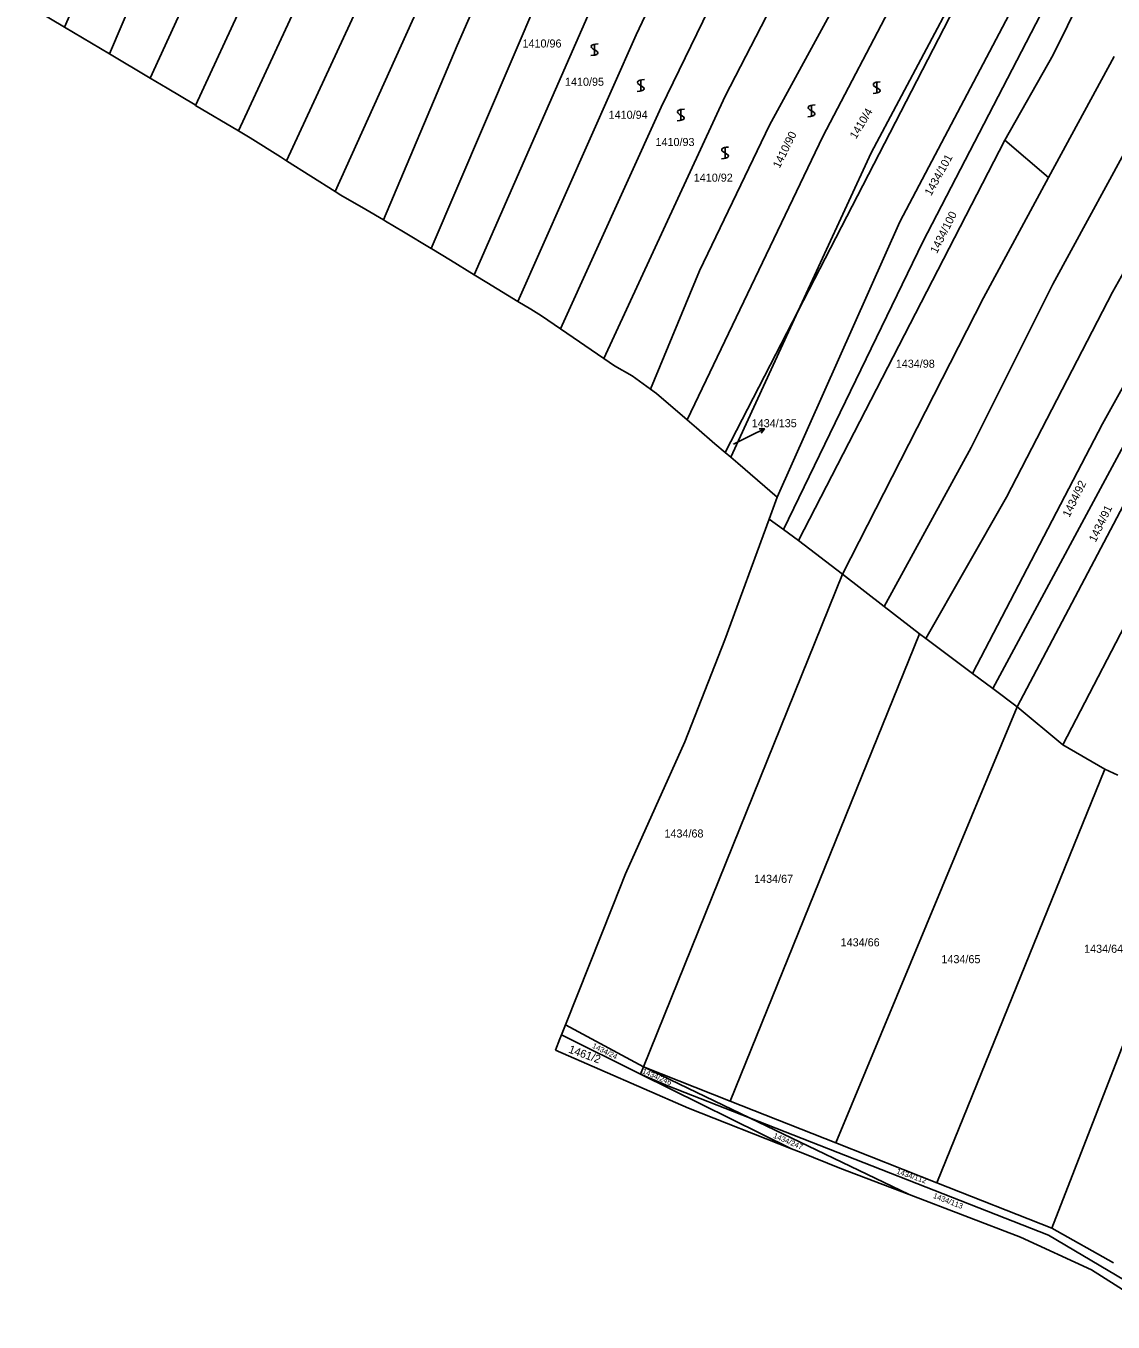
# Model space of a CAD drawing. Extents: x -580630 to -576196, y -1189024 to -1183567.
# Drawn here: x -578854.2 to -578625.1, y -1187468.2 to -1187195.1 of the extents above; entities that cross this region are included whole.
import ezdxf

# ---------------------------------------------------------------- set-up
doc = ezdxf.new("R2010")
doc.units = 0
for name, color, linetype in [('Vrstva 1', 7, 'Continuous'), ('Vrstva 13', 7, 'Continuous'), ('Vrstva 16', 7, 'Continuous'), ('Vrstva 18', 7, 'Continuous'), ('Vrstva 25', 7, 'Continuous'), ('Vrstva 6', 7, 'Continuous')]:
    doc.layers.add(name, color=color, linetype=linetype)

msp = doc.modelspace()

# ---------------------------------------------------------------- linework, layer by layer
at = {"layer": 'Vrstva 1'}
for p, q in [((-578587.46, -1187053.29), (-578691.45, -1187255.14)), ((-578691.45, -1187255.14), (-578706.87, -1187284.95)), ((-578724.08, -1187414.43), (-578740.5, -1187405.61)), ((-578741.33, -1187407.69), (-578724.66, -1187415.94)), ((-578724.66, -1187415.94), (-578692.87, -1187431.7)), ((-578724.08, -1187414.43), (-578701.73, -1187425.17)), ((-578701.73, -1187425.17), (-578668.06, -1187441.34))]:
    msp.add_line(p, q, dxfattribs=at)
at = {"layer": 'Vrstva 13'}
for p, q in [((-578846.05, -1187195.37), (-578854.16, -1187190.54)), ((-578836.57, -1187201.01), (-578846.05, -1187195.37)), ((-578827.98, -1187206.13), (-578836.57, -1187201.01)), ((-578824.43, -1187208.24), (-578827.98, -1187206.13)), ((-578818.53, -1187211.76), (-578824.43, -1187208.24)), ((-578818.4, -1187211.84), (-578818.53, -1187211.76)), ((-578809.38, -1187217.21), (-578818.4, -1187211.84)), ((-578806.89, -1187218.7), (-578809.38, -1187217.21)), ((-578800.53, -1187222.71), (-578806.89, -1187218.7)), ((-578799.27, -1187223.5), (-578800.53, -1187222.71)), ((-578788.98, -1187229.99), (-578799.27, -1187223.5)), ((-578787.79, -1187230.74), (-578788.98, -1187229.99)), ((-578782.55, -1187233.8), (-578787.79, -1187230.74)), ((-578778.84, -1187235.97), (-578782.55, -1187233.8)), ((-578778.38, -1187236.24), (-578778.84, -1187235.97)), ((-578774.58, -1187238.51), (-578778.38, -1187236.24)), ((-578768.76, -1187241.99), (-578774.58, -1187238.51)), ((-578768.67, -1187242.04), (-578768.76, -1187241.99)), ((-578764.71, -1187244.47), (-578768.67, -1187242.04)), ((-578759.69, -1187247.55), (-578764.71, -1187244.47)), ((-578757.03, -1187249.18), (-578759.69, -1187247.55)), ((-578750.52, -1187253.14), (-578757.03, -1187249.18)), ((-578747.78, -1187254.8), (-578750.52, -1187253.14)), ((-578745.53, -1187256.17), (-578747.78, -1187254.8)), ((-578741.55, -1187258.9), (-578745.53, -1187256.17)), ((-578732.37, -1187265.21), (-578741.55, -1187258.9)), ((-578730.15, -1187266.73), (-578732.37, -1187265.21)), ((-578726.42, -1187268.81), (-578730.15, -1187266.73)), ((-578722.59, -1187271.62), (-578726.42, -1187268.81)), ((-578721.34, -1187272.54), (-578722.59, -1187271.62)), ((-578714.88, -1187278.08), (-578721.34, -1187272.54)), ((-578712.85, -1187279.82), (-578714.88, -1187278.08)), ((-578708.99, -1187283.13), (-578712.85, -1187279.82)), ((-578706.87, -1187284.95), (-578708.99, -1187283.13)), ((-578705.68, -1187285.97), (-578706.87, -1187284.95)), ((-578704.19, -1187287.24), (-578705.68, -1187285.97)), ((-578695.88, -1187294.36), (-578704.19, -1187287.24)), ((-578697.6, -1187299.05), (-578695.88, -1187294.36)), ((-578706.89, -1187324.46), (-578697.6, -1187299.05)), ((-578715.36, -1187345.93), (-578706.89, -1187324.46)), ((-578727.84, -1187373.73), (-578715.36, -1187345.93)), ((-578730.52, -1187380.47), (-578727.84, -1187373.73)), ((-578740.5, -1187405.61), (-578730.52, -1187380.47)), ((-578741.33, -1187407.69), (-578740.5, -1187405.61)), ((-578742.6, -1187410.9), (-578741.66, -1187408.53)), ((-578741.66, -1187408.53), (-578741.33, -1187407.69)), ((-578714.55, -1187423.11), (-578742.6, -1187410.9)), ((-578692.87, -1187431.7), (-578714.55, -1187423.11)), ((-578690.85, -1187432.5), (-578692.87, -1187431.7)), ((-578682.65, -1187435.75), (-578690.85, -1187432.5)), ((-578668.06, -1187441.34), (-578682.65, -1187435.75)), ((-578644.59, -1187450.34), (-578668.06, -1187441.34)), ((-578629.68, -1187457.19), (-578644.59, -1187450.34)), ((-578612.37, -1187468.21), (-578629.68, -1187457.19))]:
    msp.add_line(p, q, dxfattribs=at)
at = {"layer": 'Vrstva 16'}
for p in [(-578698.587, -1187279.988), (-578705.09, -1187283.24)]:
    msp.add_line(p, (-578701.27, -1187281.33), dxfattribs=at)
msp.add_lwpolyline([(-578699.705, -1187279.988), (-578698.587, -1187279.988), (-578699.258, -1187280.883)], dxfattribs=at)
at = {"layer": 'Vrstva 25'}
for points in [[(-578733.62, -1187198.87), (-578734.13, -1187198.93), (-578734.48, -1187198.98), (-578734.72, -1187199.06), (-578734.9, -1187199.17), (-578735.02, -1187199.26), (-578735.07, -1187199.43), (-578735.02, -1187199.66), (-578734.63, -1187199.98), (-578734.07, -1187200.29), (-578733.72, -1187200.56), (-578733.65, -1187200.76), (-578733.72, -1187200.96), (-578733.88, -1187201.09), (-578734.07, -1187201.16), (-578734.6, -1187201.29), (-578735.12, -1187201.36)], [(-578734.37, -1187201.37), (-578734.37, -1187200.1), (-578734.37, -1187198.87)], [(-578723.86, -1187206.42), (-578724.37, -1187206.48), (-578724.72, -1187206.53), (-578724.96, -1187206.61), (-578725.14, -1187206.72), (-578725.26, -1187206.81), (-578725.31, -1187206.98), (-578725.26, -1187207.21), (-578724.87, -1187207.53), (-578724.31, -1187207.84), (-578723.96, -1187208.11), (-578723.89, -1187208.31), (-578723.96, -1187208.51), (-578724.12, -1187208.64), (-578724.31, -1187208.71), (-578724.84, -1187208.84), (-578725.36, -1187208.91)], [(-578724.61, -1187208.92), (-578724.61, -1187207.65), (-578724.61, -1187206.42)], [(-578674.16, -1187206.86), (-578674.67, -1187206.92), (-578675.02, -1187206.97), (-578675.26, -1187207.05), (-578675.44, -1187207.16), (-578675.56, -1187207.25), (-578675.61, -1187207.42), (-578675.56, -1187207.65), (-578675.17, -1187207.97), (-578674.61, -1187208.28), (-578674.26, -1187208.55), (-578674.19, -1187208.75), (-578674.26, -1187208.95), (-578674.42, -1187209.08), (-578674.61, -1187209.15), (-578675.14, -1187209.28), (-578675.66, -1187209.35)], [(-578674.91, -1187209.36), (-578674.91, -1187208.09), (-578674.91, -1187206.86)], [(-578687.91, -1187211.74), (-578688.42, -1187211.8), (-578688.77, -1187211.85), (-578689.01, -1187211.93), (-578689.19, -1187212.04), (-578689.31, -1187212.13), (-578689.36, -1187212.3), (-578689.31, -1187212.53), (-578688.92, -1187212.85), (-578688.36, -1187213.16), (-578688.01, -1187213.43), (-578687.94, -1187213.63), (-578688.01, -1187213.83), (-578688.17, -1187213.96), (-578688.36, -1187214.03), (-578688.89, -1187214.16), (-578689.41, -1187214.23)], [(-578688.66, -1187214.24), (-578688.66, -1187212.97), (-578688.66, -1187211.74)], [(-578715.43, -1187212.63), (-578715.94, -1187212.69), (-578716.29, -1187212.74), (-578716.53, -1187212.82), (-578716.71, -1187212.93), (-578716.83, -1187213.02), (-578716.88, -1187213.19), (-578716.83, -1187213.42), (-578716.44, -1187213.74), (-578715.88, -1187214.05), (-578715.53, -1187214.32), (-578715.46, -1187214.52), (-578715.53, -1187214.72), (-578715.69, -1187214.85), (-578715.88, -1187214.92), (-578716.41, -1187215.05), (-578716.93, -1187215.12)], [(-578716.18, -1187215.13), (-578716.18, -1187213.86), (-578716.18, -1187212.63)], [(-578706.11, -1187220.62), (-578706.62, -1187220.68), (-578706.97, -1187220.73), (-578707.21, -1187220.81), (-578707.39, -1187220.92), (-578707.51, -1187221.01), (-578707.56, -1187221.18), (-578707.51, -1187221.41), (-578707.12, -1187221.73), (-578706.56, -1187222.04), (-578706.21, -1187222.31), (-578706.14, -1187222.51), (-578706.21, -1187222.71), (-578706.37, -1187222.84), (-578706.56, -1187222.91), (-578707.09, -1187223.04), (-578707.61, -1187223.11)], [(-578706.86, -1187223.12), (-578706.86, -1187221.85), (-578706.86, -1187220.62)]]:
    msp.add_lwpolyline(points, dxfattribs=at)
at = {"layer": 'Vrstva 6'}
for p, q in [((-578774.17, -1187116.15), (-578818.4, -1187211.84)), ((-578811.76, -1187116.79), (-578846.05, -1187195.37)), ((-578836.57, -1187201.01), (-578809.16, -1187136.46)), ((-578797.41, -1187139.54), (-578827.98, -1187206.13)), ((-578764.45, -1187148.22), (-578799.27, -1187223.5)), ((-578779.65, -1187153.05), (-578809.38, -1187217.21)), ((-578754.21, -1187152.89), (-578788.98, -1187229.99)), ((-578725.61, -1187196.99), (-578711.81, -1187167.86)), ((-578750.24, -1187169.51), (-578763.33, -1187199.25)), ((-578720.3, -1187212.21), (-578701.24, -1187172.94)), ((-578768.76, -1187241.99), (-578740.83, -1187176.64)), ((-578706.85, -1187209.89), (-578690.43, -1187178.13)), ((-578652.86, -1187178.14), (-578676.08, -1187221.83)), ((-578666.95, -1187181.43), (-578686.24, -1187218.43)), ((-578759.69, -1187247.55), (-578731.41, -1187182.92)), ((-578679.65, -1187183.31), (-578697.5, -1187216.04)), ((-578670.01, -1187236.39), (-578642.16, -1187183.4)), ((-578636.73, -1187185.64), (-578665.23, -1187240.62)), ((-578637.73, -1187201.17), (-578631.22, -1187187.92)), ((-578750.52, -1187253.14), (-578725.61, -1187196.99)), ((-578763.33, -1187199.25), (-578778.84, -1187235.97)), ((-578647.9, -1187219.19), (-578637.73, -1187201.17)), ((-578624.86, -1187201.56), (-578638.69, -1187227.04)), ((-578612.92, -1187203.68), (-578637.8, -1187249.5)), ((-578732.37, -1187265.21), (-578706.85, -1187209.89)), ((-578741.55, -1187258.9), (-578720.3, -1187212.21)), ((-578603.95, -1187212.97), (-578625.22, -1187251.2)), ((-578697.5, -1187216.04), (-578712.26, -1187246.7)), ((-578686.24, -1187218.43), (-578714.88, -1187278.08)), ((-578647.9, -1187219.19), (-578691.4, -1187303.52)), ((-578638.69, -1187227.04), (-578647.9, -1187219.19)), ((-578676.08, -1187221.83), (-578691.45, -1187255.14)), ((-578638.69, -1187227.04), (-578652.43, -1187252.36)), ((-578695.88, -1187294.36), (-578670.01, -1187236.39)), ((-578665.23, -1187240.62), (-578694.56, -1187301.24)), ((-578712.26, -1187246.7), (-578722.59, -1187271.62)), ((-578637.8, -1187249.5), (-578655, -1187283.91)), ((-578627.32, -1187278.92), (-578610.46, -1187248.47)), ((-578652.43, -1187252.36), (-578682.12, -1187310.62)), ((-578605.52, -1187251.13), (-578650.48, -1187334.72)), ((-578625.22, -1187251.2), (-578647.6, -1187294.36)), ((-578691.45, -1187255.14), (-578705.68, -1187285.97)), ((-578645.29, -1187338.6), (-578608.8, -1187269.17)), ((-578654.76, -1187331.52), (-578627.32, -1187278.92)), ((-578635.67, -1187346.6), (-578600.6, -1187278.85)), ((-578655, -1187283.91), (-578673.33, -1187317.42)), ((-578647.6, -1187294.36), (-578664.59, -1187324.15)), ((-578694.56, -1187301.24), (-578697.6, -1187299.05)), ((-578691.4, -1187303.52), (-578694.56, -1187301.24)), ((-578682.12, -1187310.62), (-578691.4, -1187303.52)), ((-578724.08, -1187414.43), (-578682.12, -1187310.62)), ((-578673.33, -1187317.42), (-578682.12, -1187310.62)), ((-578665.89, -1187323.18), (-578673.33, -1187317.42)), ((-578705.81, -1187421.64), (-578665.89, -1187323.18)), ((-578664.59, -1187324.15), (-578665.89, -1187323.18)), ((-578654.76, -1187331.52), (-578664.59, -1187324.15)), ((-578650.48, -1187334.72), (-578654.76, -1187331.52)), ((-578645.29, -1187338.6), (-578650.48, -1187334.72)), ((-578683.53, -1187430.44), (-578645.29, -1187338.6)), ((-578635.67, -1187346.6), (-578645.29, -1187338.6)), ((-578626.87, -1187351.72), (-578635.67, -1187346.6)), ((-578662.22, -1187438.86), (-578626.87, -1187351.72)), ((-578624.08, -1187353), (-578626.87, -1187351.72)), ((-578638, -1187448.42), (-578604.49, -1187361.95)), ((-578724.66, -1187415.94), (-578724.08, -1187414.43)), ((-578718.94, -1187418.41), (-578724.66, -1187415.94)), ((-578724.08, -1187414.43), (-578705.81, -1187421.64)), ((-578701.73, -1187425.17), (-578718.94, -1187418.41)), ((-578705.81, -1187421.64), (-578683.53, -1187430.44)), ((-578638.69, -1187449.92), (-578701.73, -1187425.17)), ((-578683.53, -1187430.44), (-578662.22, -1187438.86)), ((-578662.22, -1187438.86), (-578638, -1187448.42)), ((-578638, -1187448.42), (-578625.01, -1187455.71)), ((-578615.64, -1187463.58), (-578638.69, -1187449.92))]:
    msp.add_line(p, q, dxfattribs=at)

# ---------------------------------------------------------------- texts
at = {"layer": 'Vrstva 16'}
msp.add_text('1434/135', height=1.7, dxfattribs=at).set_placement((-578701.246, -1187279.66))
at = {"layer": 'Vrstva 18'}
for s, height, p in [('1410/96', 1.7, (-578749.542, -1187199.65)), ('1410/95', 1.7, (-578740.589, -1187207.71)), ('1410/94', 1.7, (-578731.392, -1187214.67)), ('1410/93', 1.7, (-578721.519, -1187220.41)), ('1410/92', 1.7, (-578713.456, -1187227.92)), ('1434/98', 1.7, (-578670.891, -1187267.12)), ('1434/135', 0.1, (-578705.386, -1187283.24)), ('1434/68', 1.7, (-578719.631, -1187366.11)), ('1434/67', 1.7, (-578700.751, -1187375.66)), ('1434/66', 1.7, (-578682.511, -1187389.04)), ('1434/64', 1.7, (-578631.221, -1187390.4)), ('1434/65', 1.7, (-578661.278, -1187392.59))]:
    msp.add_text(s, height=height, dxfattribs=at).set_placement(p)
for s, height, rotation, p in [('1410/4', 1.7, 58.90006, (-578679.284, -1187219.067)), ('1410/90', 1.7, 63.59831, (-578695.384, -1187225.234)), ('1434/101', 1.7, 61.02001, (-578663.455, -1187231.038)), ('1434/100', 1.7, 63.19724, (-578662.24, -1187243.194)), ('1434/92', 1.7, 63.71291, (-578634.338, -1187298.776)), ('1434/91', 1.7, 64.40046, (-578628.786, -1187304.02)), ('1461/2', 1.7, 340.22234, (-578739.984, -1187411.396)), ('1434/24', 1.14, 333.51873, (-578734.976, -1187410.367)), ('1434/246', 1.14, 337.07107, (-578724.432, -1187415.752)), ('1434/247', 1.14, 336.78459, (-578696.81, -1187429.336)), ('1434/112', 1.14, 341.08178, (-578670.859, -1187436.906)), ('1434/113', 1.14, 338.84724, (-578663.146, -1187442.019))]:
    msp.add_text(s, height=height, rotation=rotation, dxfattribs=at).set_placement(p)

doc.saveas('drawing.dxf')
